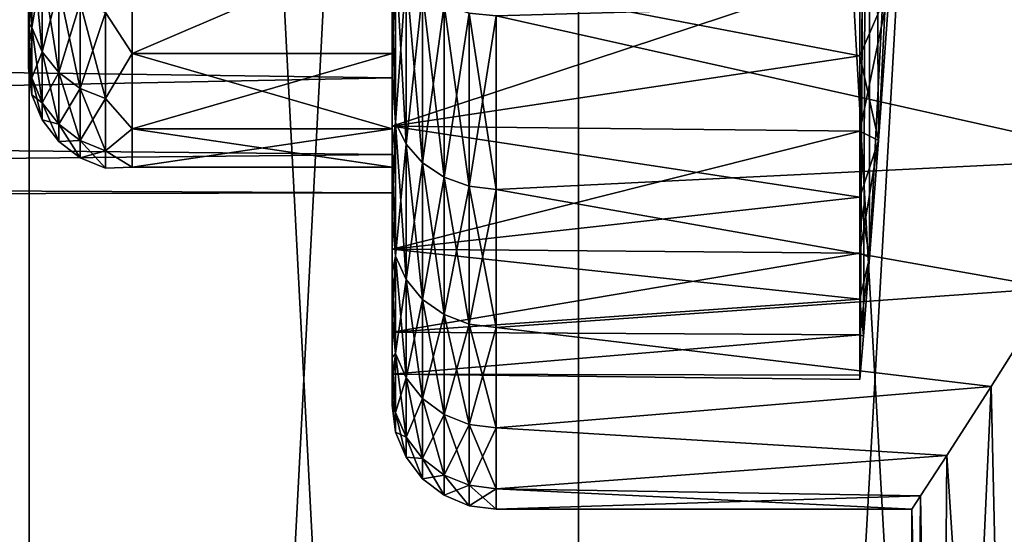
# Model space of a CAD drawing. Header units: metres. Extents: x -109 to 109, y -78 to 121.
# Tile 293 of 656: x -85.217 to -83.322, y 99.377 to 100.369. Entities that reach past the tile are written whole.
import ezdxf

# ---------------------------------------------------------------- set-up
doc = ezdxf.new("R2010")
doc.units = ezdxf.units.M
doc.layers.add('solid_508554_SW0001', color=7, linetype='CONTINUOUS')

msp = doc.modelspace()

# ---------------------------------------------------------------- linework, layer by layer
at = {"layer": 'solid_508554_SW0001'}
for points in [[(-86.160873, 109.825623, -23.301292), (-86.160873, 89.525627, -23.301289), (-85.198685, 89.525627, -22.339108)], [(-86.160873, 109.825623, -23.301292), (-85.198685, 89.525627, -22.339108), (-85.198708, 109.825623, -22.339127)], [(-85.198708, 109.825623, -41.660873), (-85.198685, 89.525627, -41.660892), (-86.160873, 89.525627, -40.698711)], [(-85.198708, 109.825623, -41.660873), (-86.160873, 89.525627, -40.698711), (-86.160873, 109.825623, -40.698708)], [(-85.198708, 109.825623, -22.339127), (-85.198685, 89.525627, -22.339108), (-84.141197, 89.525627, -21.482773)], [(-85.198708, 109.825623, -22.339127), (-84.141197, 89.525627, -21.482773), (-84.141228, 109.825623, -21.482794)], [(-84.141228, 109.825623, -42.517204), (-85.198685, 89.525627, -41.660892), (-85.198708, 109.825623, -41.660873)], [(-84.141228, 109.825623, -42.517204), (-84.141197, 89.525627, -42.517227), (-85.198685, 89.525627, -41.660892)], [(-84.141228, 109.825623, -21.482794), (-84.141197, 89.525627, -21.482773), (-82.999992, 89.525627, -20.741665)], [(-84.141228, 109.825623, -21.482794), (-82.999992, 89.525627, -20.741665), (-83.000015, 109.825623, -20.74168)], [(-83.000015, 109.825623, -43.25832), (-84.141197, 89.525627, -42.517227), (-84.141228, 109.825623, -42.517204)], [(-83.000015, 109.825623, -43.25832), (-82.999992, 89.525627, -43.258335), (-84.141197, 89.525627, -42.517227)], [(-83.581589, 102.775627, -30.643171), (-83.599365, 99.684067, -31.729191), (-83.599983, 99.675629, -32)], [(-83.581589, 102.775627, -30.643171), (-83.599983, 99.675629, -32), (-83.599365, 99.684067, -32.270809)], [(-83.581589, 102.775627, -30.643171), (-83.59314, 99.759285, -31.171534), (-83.599365, 99.684067, -31.729191)], [(-83.581589, 102.775627, -30.643171), (-83.599365, 99.684067, -32.270809), (-83.59314, 99.759285, -32.828468)], [(-83.581589, 102.775627, -33.356831), (-83.59314, 99.759285, -32.828468), (-83.58107, 99.910385, -33.375629)], [(-83.581589, 102.775627, -33.356831), (-83.581589, 102.775627, -30.643171), (-83.59314, 99.759285, -32.828468)], [(-83.581589, 102.775627, -30.643171), (-83.58107, 99.910385, -30.624371), (-83.59314, 99.759285, -31.171534)], [(-83.581589, 102.775627, -33.356831), (-83.58107, 99.910385, -33.375629), (-83.563889, 100.135696, -33.899998)], [(-83.581589, 102.775627, -33.356831), (-83.563889, 100.135696, -33.899998), (-83.54274, 100.432129, -34.392231)], [(-83.581589, 102.775627, -30.643171), (-83.434357, 102.775627, -27.933414), (-83.58107, 99.910385, -30.624371)], [(-83.434357, 102.775627, -27.933414), (-83.563889, 100.135696, -30.100002), (-83.58107, 99.910385, -30.624371)], [(-83.434357, 102.775627, -27.933414), (-83.54274, 100.432129, -29.607771), (-83.563889, 100.135696, -30.100002)], [(-89.347313, 100.553818, -33.986588), (-89.411507, 100.323318, -33.51424), (-84.5, 100.474091, -33.840271)], [(-89.411507, 100.323318, -30.485758), (-89.347313, 100.553818, -30.013409), (-84.5, 100.474091, -30.159729)], [(-85.193237, 100.513443, -30.545206), (-85.199997, 100.427612, -30.943213), (-85.193237, 100.3536, -31.016083)], [(-85.193237, 100.3536, -32.983917), (-85.199997, 100.512199, -33.310841), (-85.193237, 100.513443, -33.454796)], [(-85.193237, 100.3536, -32.983917), (-85.199997, 100.427612, -33.056789), (-85.199997, 100.512199, -33.310841)], [(-85.193237, 100.513443, -33.454796), (-85.173286, 100.468819, -33.473278), (-85.173286, 100.306946, -32.996418)], [(-85.193237, 100.3536, -32.983917), (-85.193237, 100.513443, -33.454796), (-85.173286, 100.306946, -32.996418)], [(-85.193237, 100.513443, -30.545206), (-85.193237, 100.3536, -31.016083), (-85.173286, 100.468819, -30.52672)], [(-85.051765, 100.382599, -33.508991), (-85, 100.518478, -33.817257), (-85, 100.303696, -33.322773)], [(-85.051765, 100.382599, -30.491009), (-85, 100.303696, -30.677227), (-85, 100.518478, -30.182745)], [(-85, 100.303696, -30.677227), (-84.5, 100.303696, -30.677229), (-84.5, 100.518478, -30.182747)], [(-85, 100.518478, -30.182745), (-85, 100.303696, -30.677227), (-84.5, 100.518478, -30.182747)], [(-85, 100.303696, -33.322773), (-84.5, 100.518478, -33.817253), (-84.5, 100.303696, -33.322769)], [(-85, 100.303696, -33.322773), (-85, 100.518478, -33.817257), (-84.5, 100.518478, -33.817253)], [(-84.5, 100.518478, -33.817253), (-84.5, 100.474091, -33.840271), (-84.5, 100.303696, -33.322769)], [(-84.5, 100.303696, -30.677229), (-84.5, 100.474091, -30.159729), (-84.5, 100.518478, -30.182747)], [(-84.49324, 100.493965, -34.709938), (-84.5, 100.432381, -34.539406), (-84.5, 100.267334, -34.288063)], [(-84.49324, 100.493965, -34.709938), (-84.5, 100.267334, -34.288063), (-84.49324, 100.170464, -34.22578)], [(-84.49324, 100.170464, -29.77422), (-84.5, 100.432381, -29.460596), (-84.49324, 100.493965, -29.290062)], [(-84.49324, 100.493965, -29.290062), (-84.473282, 100.455643, -29.260656), (-84.473282, 100.128632, -29.750069)], [(-84.49324, 100.170464, -29.77422), (-84.49324, 100.493965, -29.290062), (-84.473282, 100.128632, -29.750069)], [(-84.49324, 100.493965, -34.709938), (-84.49324, 100.170464, -34.22578), (-84.473282, 100.455643, -34.739342)], [(-89.411507, 100.323318, -33.51424), (-84.5, 100.256584, -33.339527), (-84.5, 100.474091, -33.840271)], [(-89.411507, 100.323318, -30.485758), (-84.5, 100.474091, -30.159729), (-84.5, 100.256584, -30.660473)], [(-85.193237, 100.3536, -31.016083), (-85.173286, 100.306946, -31.003582), (-85.173286, 100.468819, -30.52672)], [(-85.173286, 100.468819, -33.473278), (-85.141495, 100.430489, -33.489155), (-85.141495, 100.266876, -33.007156)], [(-85.173286, 100.306946, -32.996418), (-85.173286, 100.468819, -33.473278), (-85.141495, 100.266876, -33.007156)], [(-85.173286, 100.468819, -30.52672), (-85.173286, 100.306946, -31.003582), (-85.141495, 100.430489, -30.510845)], [(-84.5, 100.303696, -33.322769), (-84.5, 100.474091, -33.840271), (-84.5, 100.256584, -33.339527)], [(-84.5, 100.303696, -30.677229), (-84.5, 100.256584, -30.660473), (-84.5, 100.474091, -30.159729)], [(-84.5, 100.471802, -34.508549), (-84.5, 100.163315, -34.001266), (-84.5, 100.432381, -34.539406)], [(-84.5, 100.471802, -29.491449), (-84.5, 100.432381, -29.460596), (-84.5, 100.267334, -29.711941)], [(-84.5, 100.163315, -29.998734), (-84.5, 100.471802, -29.491449), (-84.5, 100.267334, -29.711941)], [(-83.599998, 100.461456, -29.50617), (-84.5, 100.471802, -29.491449), (-84.5, 100.163315, -29.998734)], [(-83.599998, 100.298912, -34.243683), (-84.5, 100.163315, -34.001266), (-84.5, 100.471802, -34.508549)], [(-83.599998, 100.461456, -34.493832), (-83.599998, 100.298912, -34.243683), (-84.5, 100.471802, -34.508549)], [(-83.599998, 100.298912, -29.756317), (-83.599998, 100.461456, -29.50617), (-84.5, 100.163315, -29.998734)], [(-84.49324, 100.170464, -34.22578), (-84.473282, 100.128632, -34.249931), (-84.473282, 100.455643, -34.739342)], [(-84.473282, 100.455643, -29.260656), (-84.441498, 100.422729, -29.235403), (-84.441498, 100.092705, -29.729326)], [(-84.473282, 100.128632, -29.750069), (-84.473282, 100.455643, -29.260656), (-84.441498, 100.092705, -29.729326)], [(-84.473282, 100.455643, -34.739342), (-84.473282, 100.128632, -34.249931), (-84.441498, 100.422729, -34.764599)], [(-83.54274, 100.432129, -29.607771), (-83.599998, 100.461456, -29.50617), (-83.599998, 100.298912, -29.756317)], [(-83.54274, 100.432129, -34.392231), (-83.599998, 100.298912, -34.243683), (-83.599998, 100.461456, -34.493832)], [(-85.199997, 100.361374, -32.797344), (-85.199997, 100.361374, -31.202658), (-85.199997, 100.427612, -30.943213)], [(-85.193237, 100.3536, -31.016083), (-85.199997, 100.427612, -30.943213), (-85.199997, 100.361374, -31.202658)], [(-85.199997, 100.427612, -33.056789), (-85.199997, 100.361374, -32.797344), (-85.199997, 100.427612, -30.943213)], [(-85.193237, 100.3536, -32.983917), (-85.199997, 100.361374, -32.797344), (-85.199997, 100.427612, -33.056789)], [(-85.173286, 100.306946, -31.003582), (-85.141495, 100.266876, -30.992846), (-85.141495, 100.430489, -30.510845)], [(-85.141495, 100.430489, -33.489155), (-85.100044, 100.401085, -33.501335), (-85.100044, 100.23613, -33.015392)], [(-85.141495, 100.266876, -33.007156), (-85.141495, 100.430489, -33.489155), (-85.100044, 100.23613, -33.015392)], [(-85.141495, 100.430489, -30.510845), (-85.141495, 100.266876, -30.992846), (-85.100044, 100.401085, -30.498665)], [(-84.5, 100.163315, -34.001266), (-84.5, 100.267334, -34.288063), (-84.5, 100.432381, -34.539406)], [(-84.49324, 100.170464, -29.77422), (-84.5, 100.267334, -29.711941), (-84.5, 100.432381, -29.460596)], [(-83.54274, 100.432129, -29.607771), (-83.599998, 100.298912, -29.756317), (-83.599998, 100.1539, -30.017014)], [(-83.54274, 100.432129, -29.607771), (-83.599998, 100.1539, -30.017014), (-83.563889, 100.135696, -30.100002)], [(-83.54274, 100.432129, -34.392231), (-83.563889, 100.135696, -33.899998), (-83.599998, 100.298912, -34.243683)], [(-84.473282, 100.128632, -34.249931), (-84.441498, 100.092705, -34.270672), (-84.441498, 100.422729, -34.764599)], [(-84.441498, 100.422729, -29.235403), (-84.400047, 100.397476, -29.216024), (-84.400047, 100.06514, -29.713411)], [(-84.441498, 100.092705, -29.729326), (-84.441498, 100.422729, -29.235403), (-84.400047, 100.06514, -29.713411)], [(-84.441498, 100.422729, -34.764599), (-84.441498, 100.092705, -34.270672), (-84.400047, 100.397476, -34.783974)], [(-84.300003, 100.376198, -29.199697), (-82.892715, 100.416351, -29.148129), (-83.075203, 100.102188, -29.598604)], [(-84.300003, 100.376198, -34.800301), (-83.075211, 100.102173, -34.401375), (-82.892723, 100.416336, -34.851849)], [(-85.141495, 100.266876, -30.992846), (-85.100044, 100.23613, -30.984606), (-85.100044, 100.401085, -30.498665)], [(-85.100044, 100.401085, -33.501335), (-85.051765, 100.382599, -33.508991), (-85.051765, 100.216805, -33.020573)], [(-85.100044, 100.23613, -33.015392), (-85.100044, 100.401085, -33.501335), (-85.051765, 100.216805, -33.020573)], [(-85.100044, 100.401085, -30.498665), (-85.100044, 100.23613, -30.984606), (-85.051765, 100.382599, -30.491009)], [(-84.441498, 100.092705, -34.270672), (-84.400047, 100.06514, -34.286591), (-84.400047, 100.397476, -34.783974)], [(-84.400047, 100.397476, -29.216024), (-84.351761, 100.381607, -29.203846), (-84.351761, 100.047813, -29.703407)], [(-84.400047, 100.06514, -29.713411), (-84.400047, 100.397476, -29.216024), (-84.351761, 100.047813, -29.703407)], [(-84.400047, 100.397476, -34.783974), (-84.400047, 100.06514, -34.286591), (-84.351761, 100.381607, -34.796154)], [(-85.100044, 100.23613, -30.984606), (-85.051765, 100.216805, -30.979429), (-85.051765, 100.382599, -30.491009)], [(-85.051765, 100.216805, -33.020573), (-85.051765, 100.382599, -33.508991), (-85, 100.303696, -33.322773)], [(-85.051765, 100.382599, -30.491009), (-85.051765, 100.216805, -30.979429), (-85, 100.303696, -30.677227)], [(-84.400047, 100.06514, -34.286591), (-84.351761, 100.047813, -34.296593), (-84.351761, 100.381607, -34.796154)], [(-84.351761, 100.381607, -29.203846), (-84.300003, 100.376198, -29.199697), (-84.300003, 100.041908, -29.700001)], [(-84.351761, 100.047813, -29.703407), (-84.351761, 100.381607, -29.203846), (-84.300003, 100.041908, -29.700001)], [(-84.351761, 100.381607, -34.796154), (-84.351761, 100.047813, -34.296593), (-84.300003, 100.376198, -34.800301)], [(-84.351761, 100.047813, -34.296593), (-84.300003, 100.041908, -34.299999), (-84.300003, 100.376198, -34.800301)], [(-84.300003, 100.376198, -34.800301), (-84.300003, 100.041908, -34.299999), (-83.075211, 100.102173, -34.401375)], [(-84.300003, 100.041908, -29.700001), (-84.300003, 100.376198, -29.199697), (-83.075203, 100.102188, -29.598604)], [(-85.199997, 100.31382, -32.533833), (-85.199997, 100.31382, -31.466167), (-85.199997, 100.361374, -31.202658)], [(-85.193237, 100.3536, -31.016083), (-85.199997, 100.361374, -31.202658), (-85.199997, 100.31382, -31.466167)], [(-85.199997, 100.361374, -32.797344), (-85.199997, 100.31382, -32.533833), (-85.199997, 100.361374, -31.202658)], [(-85.193237, 100.256584, -32.496204), (-85.199997, 100.31382, -32.533833), (-85.199997, 100.361374, -32.797344)], [(-85.193237, 100.256584, -32.496204), (-85.199997, 100.361374, -32.797344), (-85.193237, 100.3536, -32.983917)], [(-85.193237, 100.3536, -31.016083), (-85.199997, 100.31382, -31.466167), (-85.193237, 100.256584, -31.503798)], [(-85.193237, 100.3536, -32.983917), (-85.173286, 100.306946, -32.996418), (-85.173286, 100.208694, -32.502506)], [(-85.193237, 100.256584, -32.496204), (-85.193237, 100.3536, -32.983917), (-85.173286, 100.208694, -32.502506)], [(-85.193237, 100.3536, -31.016083), (-85.193237, 100.256584, -31.503798), (-85.173286, 100.306946, -31.003582)], [(-89.411507, 100.323318, -33.51424), (-89.459892, 100.157967, -33.020386), (-84.5, 100.256584, -33.339527)], [(-89.459892, 100.157967, -30.979614), (-89.411507, 100.323318, -30.485758), (-84.5, 100.256584, -30.660473)], [(-85.199997, 100.285187, -32.267601), (-85.199997, 100.285187, -31.732403), (-85.199997, 100.31382, -31.466167)], [(-85.193237, 100.256584, -31.503798), (-85.199997, 100.31382, -31.466167), (-85.199997, 100.285187, -31.732403)], [(-85.199997, 100.31382, -32.533833), (-85.199997, 100.285187, -32.267601), (-85.199997, 100.31382, -31.466167)], [(-85.193237, 100.256584, -32.496204), (-85.199997, 100.285187, -32.267601), (-85.199997, 100.31382, -32.533833)], [(-85.193237, 100.256584, -31.503798), (-85.173286, 100.208694, -31.497492), (-85.173286, 100.306946, -31.003582)], [(-85.173286, 100.306946, -32.996418), (-85.141495, 100.266876, -33.007156), (-85.141495, 100.167572, -32.507923)], [(-85.173286, 100.208694, -32.502506), (-85.173286, 100.306946, -32.996418), (-85.141495, 100.167572, -32.507923)], [(-85.173286, 100.306946, -31.003582), (-85.173286, 100.208694, -31.497492), (-85.141495, 100.266876, -30.992846)], [(-85.051765, 100.216805, -33.020573), (-85, 100.303696, -33.322773), (-85, 100.158241, -32.80365)], [(-85.051765, 100.216805, -30.979429), (-85, 100.158241, -31.19635), (-85, 100.303696, -30.677227)], [(-85, 100.158241, -31.19635), (-84.5, 100.158241, -31.196352), (-84.5, 100.303696, -30.677229)], [(-85, 100.303696, -30.677227), (-85, 100.158241, -31.19635), (-84.5, 100.303696, -30.677229)], [(-85, 100.303696, -33.322773), (-84.5, 100.303696, -33.322769), (-84.5, 100.158241, -32.80365)], [(-85, 100.158241, -32.80365), (-85, 100.303696, -33.322773), (-84.5, 100.158241, -32.80365)], [(-84.5, 100.303696, -33.322769), (-84.5, 100.256584, -33.339527), (-84.5, 100.158241, -32.80365)], [(-84.5, 100.158241, -31.196352), (-84.5, 100.256584, -30.660473), (-84.5, 100.303696, -30.677229)], [(-83.599998, 100.1539, -30.017014), (-83.599998, 100.298912, -29.756317), (-84.5, 100.163315, -29.998734)], [(-83.599998, 100.298912, -34.243683), (-83.599998, 100.1539, -33.982986), (-84.5, 100.163315, -34.001266)], [(-83.563889, 100.135696, -33.899998), (-83.599998, 100.1539, -33.982986), (-83.599998, 100.298912, -34.243683)], [(-85.199997, 100.285187, -32.267601), (-85.199997, 100.275627, -32), (-85.199997, 100.285187, -31.732403)], [(-85.193237, 100.256584, -31.503798), (-85.199997, 100.285187, -31.732403), (-85.199997, 100.275627, -32)], [(-85.193237, 100.224068, -32), (-85.199997, 100.275627, -32), (-85.199997, 100.285187, -32.267601)], [(-85.193237, 100.224068, -32), (-85.199997, 100.285187, -32.267601), (-85.193237, 100.256584, -32.496204)], [(-85.193237, 100.256584, -31.503798), (-85.199997, 100.275627, -32), (-85.193237, 100.224068, -32)], [(-85.173286, 100.208694, -31.497492), (-85.141495, 100.167572, -31.492077), (-85.141495, 100.266876, -30.992846)], [(-85.141495, 100.266876, -33.007156), (-85.100044, 100.23613, -33.015392), (-85.100044, 100.136009, -32.512077)], [(-85.141495, 100.167572, -32.507923), (-85.141495, 100.266876, -33.007156), (-85.100044, 100.136009, -32.512077)], [(-85.141495, 100.266876, -30.992846), (-85.141495, 100.167572, -31.492077), (-85.100044, 100.23613, -30.984606)], [(-84.5, 100.163315, -34.001266), (-84.5, 100.119827, -34.026016), (-84.5, 100.267334, -34.288063)], [(-84.49324, 100.170464, -34.22578), (-84.5, 100.267334, -34.288063), (-84.5, 100.119827, -34.026016)], [(-84.5, 100.163315, -29.998734), (-84.5, 100.267334, -29.711941), (-84.5, 100.119827, -29.973986)], [(-84.49324, 100.170464, -29.77422), (-84.5, 100.119827, -29.973986), (-84.5, 100.267334, -29.711941)], [(-89.459892, 100.157967, -33.020386), (-84.5, 100.109291, -32.813831), (-84.5, 100.256584, -33.339527)], [(-89.459892, 100.157967, -30.979614), (-84.5, 100.256584, -30.660473), (-84.5, 100.109291, -31.186171)], [(-85.193237, 100.256584, -32.496204), (-85.173286, 100.208694, -32.502506), (-85.173286, 100.175758, -32)], [(-85.193237, 100.224068, -32), (-85.193237, 100.256584, -32.496204), (-85.173286, 100.175758, -32)], [(-85.193237, 100.256584, -31.503798), (-85.193237, 100.224068, -32), (-85.173286, 100.208694, -31.497492)], [(-84.5, 100.158241, -32.80365), (-84.5, 100.256584, -33.339527), (-84.5, 100.109291, -32.813831)], [(-84.5, 100.158241, -31.196352), (-84.5, 100.109291, -31.186171), (-84.5, 100.256584, -30.660473)], [(-85.193237, 100.224068, -32), (-85.173286, 100.175758, -32), (-85.173286, 100.208694, -31.497492)], [(-85.141495, 100.167572, -31.492077), (-85.100044, 100.136009, -31.487923), (-85.100044, 100.23613, -30.984606)], [(-85.100044, 100.23613, -33.015392), (-85.051765, 100.216805, -33.020573), (-85.051765, 100.116173, -32.51469)], [(-85.100044, 100.136009, -32.512077), (-85.100044, 100.23613, -33.015392), (-85.051765, 100.116173, -32.51469)], [(-85.100044, 100.23613, -30.984606), (-85.100044, 100.136009, -31.487923), (-85.051765, 100.216805, -30.979429)], [(-85.173286, 100.208694, -32.502506), (-85.141495, 100.167572, -32.507923), (-85.141495, 100.134277, -32)], [(-85.173286, 100.175758, -32), (-85.173286, 100.208694, -32.502506), (-85.141495, 100.134277, -32)], [(-85.173286, 100.208694, -31.497492), (-85.173286, 100.175758, -32), (-85.141495, 100.167572, -31.492077)], [(-85.100044, 100.136009, -31.487923), (-85.051765, 100.116173, -31.485312), (-85.051765, 100.216805, -30.979429)], [(-85.051765, 100.116173, -32.51469), (-85.051765, 100.216805, -33.020573), (-85, 100.158241, -32.80365)], [(-85.051765, 100.216805, -30.979429), (-85.051765, 100.116173, -31.485312), (-85, 100.158241, -31.19635)], [(-85.173286, 100.175758, -32), (-85.141495, 100.134277, -32), (-85.141495, 100.167572, -31.492077)], [(-85.141495, 100.167572, -32.507923), (-85.100044, 100.136009, -32.512077), (-85.100044, 100.102448, -32)], [(-85.141495, 100.134277, -32), (-85.141495, 100.167572, -32.507923), (-85.100044, 100.102448, -32)], [(-85.141495, 100.167572, -31.492077), (-85.141495, 100.134277, -32), (-85.100044, 100.136009, -31.487923)], [(-84.49324, 100.170464, -34.22578), (-84.5, 100.119827, -34.026016), (-84.5, 99.990562, -33.754498)], [(-84.49324, 100.170464, -34.22578), (-84.5, 99.990562, -33.754498), (-84.49324, 99.912918, -33.703537)], [(-84.49324, 99.912918, -30.296461), (-84.5, 100.119827, -29.973986), (-84.49324, 100.170464, -29.77422)], [(-84.5, 100.163315, -34.001266), (-84.5, 99.926788, -33.456707), (-84.5, 100.119827, -34.026016)], [(-84.5, 100.163315, -29.998734), (-84.5, 100.119827, -29.973986), (-84.5, 99.990562, -30.245504)], [(-84.5, 99.926788, -30.543293), (-84.5, 100.163315, -29.998734), (-84.5, 99.990562, -30.245504)], [(-83.599998, 100.1539, -30.017014), (-84.5, 100.163315, -29.998734), (-84.5, 99.926788, -30.543293)], [(-83.599998, 100.027107, -33.712986), (-84.5, 99.926788, -33.456707), (-84.5, 100.163315, -34.001266)], [(-83.599998, 100.1539, -33.982986), (-83.599998, 100.027107, -33.712986), (-84.5, 100.163315, -34.001266)], [(-84.49324, 100.170464, -29.77422), (-84.473282, 100.128632, -29.750069), (-84.473282, 99.868294, -30.277977)], [(-84.49324, 99.912918, -30.296461), (-84.49324, 100.170464, -29.77422), (-84.473282, 99.868294, -30.277977)], [(-84.49324, 100.170464, -34.22578), (-84.49324, 99.912918, -33.703537), (-84.473282, 100.128632, -34.249931)], [(-89.459892, 100.157967, -33.020386), (-89.489861, 100.058708, -32.513367), (-84.5, 100.109291, -32.813831)], [(-89.489861, 100.058708, -31.486633), (-89.459892, 100.157967, -30.979614), (-84.5, 100.109291, -31.186171)], [(-85.051765, 100.116173, -32.51469), (-85, 100.158241, -32.80365), (-85, 100.084831, -32.269558)], [(-85.051765, 100.116173, -31.485312), (-85, 100.084831, -31.730442), (-85, 100.158241, -31.19635)], [(-85, 100.084831, -31.730442), (-84.5, 100.084831, -31.730444), (-84.5, 100.158241, -31.196352)], [(-85, 100.158241, -31.19635), (-85, 100.084831, -31.730442), (-84.5, 100.158241, -31.196352)], [(-85, 100.158241, -32.80365), (-84.5, 100.158241, -32.80365), (-84.5, 100.084831, -32.269558)], [(-85, 100.084831, -32.269558), (-85, 100.158241, -32.80365), (-84.5, 100.084831, -32.269558)], [(-84.5, 100.158241, -32.80365), (-84.5, 100.109291, -32.813831), (-84.5, 100.084831, -32.269558)], [(-84.5, 100.084831, -31.730444), (-84.5, 100.109291, -31.186171), (-84.5, 100.158241, -31.196352)], [(-83.599998, 100.027107, -30.287014), (-83.599998, 100.1539, -30.017014), (-84.5, 99.926788, -30.543293)], [(-83.563889, 100.135696, -30.100002), (-83.599998, 100.1539, -30.017014), (-83.599998, 100.027107, -30.287014)], [(-83.563889, 100.135696, -33.899998), (-83.599998, 100.027107, -33.712986), (-83.599998, 100.1539, -33.982986)], [(-85.141495, 100.134277, -32), (-85.100044, 100.102448, -32), (-85.100044, 100.136009, -31.487923)], [(-85.100044, 100.136009, -32.512077), (-85.051765, 100.116173, -32.51469), (-85.051765, 100.082443, -32)], [(-85.100044, 100.102448, -32), (-85.100044, 100.136009, -32.512077), (-85.051765, 100.082443, -32)], [(-85.100044, 100.136009, -31.487923), (-85.100044, 100.102448, -32), (-85.051765, 100.116173, -31.485312)], [(-84.49324, 99.912918, -33.703537), (-84.473282, 99.868294, -33.722023), (-84.473282, 100.128632, -34.249931)], [(-84.473282, 100.128632, -29.750069), (-84.441498, 100.092705, -29.729326), (-84.441498, 99.829971, -30.262102)], [(-84.473282, 99.868294, -30.277977), (-84.473282, 100.128632, -29.750069), (-84.441498, 99.829971, -30.262102)], [(-84.473282, 100.128632, -34.249931), (-84.473282, 99.868294, -33.722023), (-84.441498, 100.092705, -34.270672)], [(-83.563889, 100.135696, -30.100002), (-83.599998, 100.027107, -30.287014), (-83.599998, 99.919106, -30.56509)], [(-83.563889, 100.135696, -30.100002), (-83.599998, 99.919106, -30.56509), (-83.58107, 99.910385, -30.624371)], [(-83.563889, 100.135696, -33.899998), (-83.58107, 99.910385, -33.375629), (-83.599998, 100.027107, -33.712986)], [(-89.489861, 100.058708, -32.513367), (-84.5, 100.03495, -32.272972), (-84.5, 100.109291, -32.813831)], [(-89.489861, 100.058708, -31.486633), (-84.5, 100.109291, -31.186171), (-84.5, 100.03495, -31.727028)], [(-85.100044, 100.102448, -32), (-85.051765, 100.082443, -32), (-85.051765, 100.116173, -31.485312)], [(-85.051765, 100.082443, -32), (-85.051765, 100.116173, -32.51469), (-85, 100.084831, -32.269558)], [(-85.051765, 100.116173, -31.485312), (-85.051765, 100.082443, -32), (-85, 100.084831, -31.730442)], [(-84.5, 99.926788, -33.456707), (-84.5, 99.990562, -33.754498), (-84.5, 100.119827, -34.026016)], [(-84.49324, 99.912918, -30.296461), (-84.5, 99.990562, -30.245504), (-84.5, 100.119827, -29.973986)], [(-84.5, 100.084831, -32.269558), (-84.5, 100.109291, -32.813831), (-84.5, 100.03495, -32.272972)], [(-84.5, 100.109291, -31.186171), (-84.5, 100.03495, -32.272972), (-84.5, 100.03495, -31.727028)], [(-84.5, 100.084831, -31.730444), (-84.5, 100.03495, -32.272972), (-84.5, 100.109291, -31.186171)], [(-84.473282, 99.868294, -33.722023), (-84.441498, 99.829971, -33.7379), (-84.441498, 100.092705, -34.270672)], [(-84.441498, 100.092705, -29.729326), (-84.400047, 100.06514, -29.713411), (-84.400047, 99.80056, -30.24992)], [(-84.441498, 99.829971, -30.262102), (-84.441498, 100.092705, -29.729326), (-84.400047, 99.80056, -30.24992)], [(-84.441498, 100.092705, -34.270672), (-84.441498, 99.829971, -33.7379), (-84.400047, 100.06514, -34.286591)], [(-84.300003, 100.041908, -29.700001), (-83.075203, 100.102188, -29.598604), (-83.227783, 99.851517, -30.066883)], [(-84.300003, 100.041908, -34.299999), (-83.227791, 99.851509, -33.933094), (-83.075211, 100.102173, -34.401375)], [(-85.051765, 100.082443, -32), (-85, 100.084831, -32.269558), (-85, 100.084831, -31.730442)], [(-85, 100.084831, -32.269558), (-84.5, 100.084831, -32.269558), (-84.5, 100.084831, -31.730444)], [(-85, 100.084831, -31.730442), (-85, 100.084831, -32.269558), (-84.5, 100.084831, -31.730444)], [(-84.5, 100.084831, -32.269558), (-84.5, 100.03495, -32.272972), (-84.5, 100.084831, -31.730444)], [(-89.489861, 100.058708, -32.513367), (-89.5, 100.025627, -32), (-84.5, 100.03495, -32.272972)], [(-89.5, 100.025627, -32), (-89.489861, 100.058708, -31.486633), (-84.5, 100.03495, -31.727028)], [(-84.441498, 99.829971, -33.7379), (-84.400047, 99.80056, -33.75008), (-84.400047, 100.06514, -34.286591)], [(-84.400047, 100.06514, -29.713411), (-84.351761, 100.047813, -29.703407), (-84.351761, 99.782074, -30.242264)], [(-84.400047, 99.80056, -30.24992), (-84.400047, 100.06514, -29.713411), (-84.351761, 99.782074, -30.242264)], [(-84.400047, 100.06514, -34.286591), (-84.400047, 99.80056, -33.75008), (-84.351761, 100.047813, -34.296593)], [(-89.5, 100.025627, -32), (-84.5, 100.03495, -31.727028), (-84.5, 100.03495, -32.272972)], [(-84.400047, 99.80056, -33.75008), (-84.351761, 99.782074, -33.757736), (-84.351761, 100.047813, -34.296593)], [(-84.351761, 100.047813, -29.703407), (-84.300003, 100.041908, -29.700001), (-84.300003, 99.77578, -30.239656)], [(-84.351761, 99.782074, -30.242264), (-84.351761, 100.047813, -29.703407), (-84.300003, 99.77578, -30.239656)], [(-84.351761, 100.047813, -34.296593), (-84.351761, 99.782074, -33.757736), (-84.300003, 100.041908, -34.299999)], [(-84.351761, 99.782074, -33.757736), (-84.300003, 99.77578, -33.760345), (-84.300003, 100.041908, -34.299999)], [(-84.300003, 100.041908, -34.299999), (-84.300003, 99.77578, -33.760345), (-83.227791, 99.851509, -33.933094)], [(-84.300003, 99.77578, -30.239656), (-84.300003, 100.041908, -29.700001), (-83.227783, 99.851517, -30.066883)], [(-83.599998, 99.919106, -30.56509), (-83.599998, 100.027107, -30.287014), (-84.5, 99.926788, -30.543293)], [(-83.599998, 100.027107, -33.712986), (-83.599998, 99.919106, -33.43491), (-84.5, 99.926788, -33.456707)], [(-83.58107, 99.910385, -33.375629), (-83.599998, 99.919106, -33.43491), (-83.599998, 100.027107, -33.712986)], [(-84.5, 99.926788, -33.456707), (-84.5, 99.88015, -33.474785), (-84.5, 99.990562, -33.754498)], [(-84.49324, 99.912918, -33.703537), (-84.5, 99.990562, -33.754498), (-84.5, 99.88015, -33.474785)], [(-84.5, 99.926788, -30.543293), (-84.5, 99.990562, -30.245504), (-84.5, 99.880142, -30.525217)], [(-84.49324, 99.912918, -30.296461), (-84.5, 99.880142, -30.525217), (-84.5, 99.990562, -30.245504)], [(-84.5, 99.926788, -33.456707), (-84.5, 99.766609, -32.885017), (-84.5, 99.88015, -33.474785)], [(-84.5, 99.926788, -30.543293), (-84.5, 99.880142, -30.525217), (-84.5, 99.789093, -30.811819)], [(-84.5, 99.766609, -31.114983), (-84.5, 99.926788, -30.543293), (-84.5, 99.789093, -30.811819)], [(-83.599998, 99.919106, -30.56509), (-84.5, 99.926788, -30.543293), (-84.5, 99.766609, -31.114983)], [(-83.599998, 99.830383, -33.149986), (-84.5, 99.766609, -32.885017), (-84.5, 99.926788, -33.456707)], [(-83.599998, 99.919106, -33.43491), (-83.599998, 99.830383, -33.149986), (-84.5, 99.926788, -33.456707)], [(-83.599998, 99.830383, -30.850014), (-83.599998, 99.919106, -30.56509), (-84.5, 99.766609, -31.114983)], [(-83.58107, 99.910385, -30.624371), (-83.599998, 99.919106, -30.56509), (-83.599998, 99.830383, -30.850014)], [(-83.58107, 99.910385, -33.375629), (-83.599998, 99.830383, -33.149986), (-83.599998, 99.919106, -33.43491)], [(-84.49324, 99.912918, -33.703537), (-84.5, 99.88015, -33.474785), (-84.5, 99.789093, -33.188183)], [(-84.49324, 99.912918, -33.703537), (-84.5, 99.789093, -33.188183), (-84.49324, 99.725746, -33.152149)], [(-84.49324, 99.725746, -30.847851), (-84.5, 99.880142, -30.525217), (-84.49324, 99.912918, -30.296461)], [(-84.49324, 99.912918, -30.296461), (-84.473282, 99.868294, -30.277977), (-84.473282, 99.679092, -30.83535)], [(-84.49324, 99.725746, -30.847851), (-84.49324, 99.912918, -30.296461), (-84.473282, 99.679092, -30.83535)], [(-84.49324, 99.912918, -33.703537), (-84.49324, 99.725746, -33.152149), (-84.473282, 99.868294, -33.722023)], [(-83.58107, 99.910385, -30.624371), (-83.599998, 99.830383, -30.850014), (-83.599998, 99.761444, -31.140217)], [(-83.58107, 99.910385, -30.624371), (-83.599998, 99.761444, -31.140217), (-83.59314, 99.759285, -31.171534)], [(-83.58107, 99.910385, -33.375629), (-83.59314, 99.759285, -32.828468), (-83.599998, 99.830383, -33.149986)], [(-84.5, 99.766609, -32.885017), (-84.5, 99.789093, -33.188183), (-84.5, 99.88015, -33.474785)], [(-84.49324, 99.725746, -30.847851), (-84.5, 99.789093, -30.811819), (-84.5, 99.880142, -30.525217)], [(-84.49324, 99.725746, -33.152149), (-84.473282, 99.679092, -33.16465), (-84.473282, 99.868294, -33.722023)], [(-84.473282, 99.868294, -30.277977), (-84.441498, 99.829971, -30.262102), (-84.441498, 99.639023, -30.824614)], [(-84.473282, 99.679092, -30.83535), (-84.473282, 99.868294, -30.277977), (-84.441498, 99.639023, -30.824614)], [(-84.473282, 99.868294, -33.722023), (-84.473282, 99.679092, -33.16465), (-84.441498, 99.829971, -33.7379)], [(-84.300003, 99.77578, -30.239656), (-83.227783, 99.851517, -30.066883), (-83.347115, 99.661797, -30.544987)], [(-84.300003, 99.77578, -33.760345), (-83.347115, 99.661789, -33.455002), (-83.227791, 99.851509, -33.933094)], [(-83.347115, 99.661797, -30.544987), (-83.227783, 99.851517, -30.066883), (-83.296646, 97.425629, -30.325018)], [(-83.227791, 99.851509, -33.933094), (-83.347115, 99.661789, -33.455002), (-83.296646, 97.425629, -33.674984)], [(-83.599998, 99.761444, -31.140217), (-83.599998, 99.830383, -30.850014), (-84.5, 99.766609, -31.114983)], [(-83.599998, 99.830383, -33.149986), (-83.599998, 99.761444, -32.859783), (-84.5, 99.766609, -32.885017)], [(-84.473282, 99.679092, -33.16465), (-84.441498, 99.639023, -33.175388), (-84.441498, 99.829971, -33.7379)], [(-84.441498, 99.829971, -30.262102), (-84.400047, 99.80056, -30.24992), (-84.400047, 99.608276, -30.816374)], [(-84.441498, 99.639023, -30.824614), (-84.441498, 99.829971, -30.262102), (-84.400047, 99.608276, -30.816374)], [(-84.441498, 99.829971, -33.7379), (-84.441498, 99.639023, -33.175388), (-84.400047, 99.80056, -33.75008)], [(-83.59314, 99.759285, -32.828468), (-83.599998, 99.761444, -32.859783), (-83.599998, 99.830383, -33.149986)], [(-84.5, 99.766609, -32.885017), (-84.5, 99.717827, -32.896034), (-84.5, 99.789093, -33.188183)], [(-84.49324, 99.725746, -33.152149), (-84.5, 99.789093, -33.188183), (-84.5, 99.717827, -32.896034)], [(-84.5, 99.766609, -31.114983), (-84.5, 99.789093, -30.811819), (-84.5, 99.717827, -31.10397)], [(-84.49324, 99.725746, -30.847851), (-84.5, 99.717827, -31.10397), (-84.5, 99.789093, -30.811819)], [(-84.441498, 99.639023, -33.175388), (-84.400047, 99.608276, -33.183624), (-84.400047, 99.80056, -33.75008)], [(-84.400047, 99.80056, -30.24992), (-84.351761, 99.782074, -30.242264), (-84.351761, 99.588951, -30.811195)], [(-84.400047, 99.608276, -30.816374), (-84.400047, 99.80056, -30.24992), (-84.351761, 99.588951, -30.811195)], [(-84.400047, 99.80056, -33.75008), (-84.400047, 99.608276, -33.183624), (-84.351761, 99.782074, -33.757736)], [(-84.5, 99.766609, -32.885017), (-84.5, 99.685768, -32.296848), (-84.5, 99.717827, -32.896034)], [(-84.5, 99.685768, -31.703154), (-84.5, 99.766609, -31.114983), (-84.5, 99.717827, -31.10397)], [(-83.599998, 99.761444, -31.140217), (-84.5, 99.766609, -31.114983), (-84.5, 99.685768, -31.703154)], [(-83.599998, 99.761444, -32.859783), (-84.5, 99.685768, -32.296848), (-84.5, 99.766609, -32.885017)], [(-84.400047, 99.608276, -33.183624), (-84.351761, 99.588951, -33.188805), (-84.351761, 99.782074, -33.757736)], [(-84.351761, 99.782074, -30.242264), (-84.300003, 99.77578, -30.239656), (-84.300003, 99.582367, -30.809433)], [(-84.351761, 99.588951, -30.811195), (-84.351761, 99.782074, -30.242264), (-84.300003, 99.582367, -30.809433)], [(-84.351761, 99.782074, -33.757736), (-84.351761, 99.588951, -33.188805), (-84.300003, 99.77578, -33.760345)], [(-84.351761, 99.588951, -33.188805), (-84.300003, 99.582367, -33.190567), (-84.300003, 99.77578, -33.760345)], [(-84.300003, 99.77578, -33.760345), (-84.300003, 99.582367, -33.190567), (-83.347115, 99.661789, -33.455002)], [(-84.300003, 99.582367, -30.809433), (-84.300003, 99.77578, -30.239656), (-83.347115, 99.661797, -30.544987)], [(-83.599365, 99.684067, -31.729191), (-83.599998, 99.761444, -31.140217), (-84.5, 99.685768, -31.703154)], [(-83.599998, 99.761444, -32.859783), (-83.599365, 99.684067, -32.270809), (-84.5, 99.685768, -32.296848)], [(-83.59314, 99.759285, -31.171534), (-83.599998, 99.761444, -31.140217), (-83.599365, 99.684067, -31.729191)], [(-83.59314, 99.759285, -32.828468), (-83.599365, 99.684067, -32.270809), (-83.599998, 99.761444, -32.859783)], [(-84.49324, 99.725746, -33.152149), (-84.5, 99.717827, -32.896034), (-84.5, 99.666687, -32.599693)], [(-84.49324, 99.725746, -33.152149), (-84.5, 99.666687, -32.599693), (-84.49324, 99.612144, -32.581047)], [(-84.49324, 99.612144, -31.418955), (-84.5, 99.717827, -31.10397), (-84.49324, 99.725746, -30.847851)], [(-84.5, 99.685768, -32.296848), (-84.5, 99.666687, -32.599693), (-84.5, 99.717827, -32.896034)], [(-84.5, 99.685768, -31.703154), (-84.5, 99.717827, -31.10397), (-84.5, 99.666687, -31.400309)], [(-84.49324, 99.612144, -31.418955), (-84.5, 99.666687, -31.400309), (-84.5, 99.717827, -31.10397)], [(-84.49324, 99.725746, -30.847851), (-84.473282, 99.679092, -30.83535), (-84.473282, 99.564262, -31.412649)], [(-84.49324, 99.612144, -31.418955), (-84.49324, 99.725746, -30.847851), (-84.473282, 99.564262, -31.412649)], [(-84.49324, 99.725746, -33.152149), (-84.49324, 99.612144, -32.581047), (-84.473282, 99.679092, -33.16465)], [(-84.5, 99.685768, -32.296848), (-84.5, 99.666687, -31.400309), (-84.5, 99.666687, -32.599693)], [(-84.5, 99.685768, -32.296848), (-84.5, 99.685768, -31.703154), (-84.5, 99.666687, -31.400309)], [(-83.599365, 99.684067, -31.729191), (-84.5, 99.685768, -31.703154), (-84.5, 99.685768, -32.296848)], [(-83.599983, 99.675629, -32), (-83.599365, 99.684067, -31.729191), (-84.5, 99.685768, -32.296848)], [(-83.599365, 99.684067, -32.270809), (-83.599983, 99.675629, -32), (-84.5, 99.685768, -32.296848)], [(-84.49324, 99.612144, -32.581047), (-84.473282, 99.564262, -32.587349), (-84.473282, 99.679092, -33.16465)], [(-84.473282, 99.679092, -30.83535), (-84.441498, 99.639023, -30.824614), (-84.441498, 99.523132, -31.407236)], [(-84.473282, 99.564262, -31.412649), (-84.473282, 99.679092, -30.83535), (-84.441498, 99.523132, -31.407236)], [(-84.473282, 99.679092, -33.16465), (-84.473282, 99.564262, -32.587349), (-84.441498, 99.639023, -33.175388)], [(-84.5, 99.635902, -31.699453), (-84.5, 99.635902, -32.300549), (-84.5, 99.666687, -32.599693)], [(-84.49324, 99.612144, -32.581047), (-84.5, 99.666687, -32.599693), (-84.5, 99.635902, -32.300549)], [(-84.5, 99.666687, -31.400309), (-84.5, 99.635902, -31.699453), (-84.5, 99.666687, -32.599693)], [(-84.49324, 99.612144, -31.418955), (-84.5, 99.635902, -31.699453), (-84.5, 99.666687, -31.400309)], [(-84.300003, 99.582367, -30.809433), (-83.347115, 99.661797, -30.544987), (-83.432205, 99.529465, -31.028114)], [(-84.300003, 99.582367, -33.190567), (-83.432205, 99.529465, -32.971886), (-83.347115, 99.661789, -33.455002)], [(-83.347115, 99.661797, -30.544987), (-83.296646, 97.425629, -30.325018), (-83.448952, 97.425629, -31.156145)], [(-83.432205, 99.529465, -31.028114), (-83.347115, 99.661797, -30.544987), (-83.448952, 97.425629, -31.156145)], [(-83.347115, 99.661789, -33.455002), (-83.432205, 99.529465, -32.971886), (-83.296646, 97.425629, -33.674984)], [(-84.5, 99.635902, -31.699453), (-84.5, 99.625626, -32), (-84.5, 99.635902, -32.300549)], [(-84.49324, 99.612144, -32.581047), (-84.5, 99.635902, -32.300549), (-84.5, 99.625626, -32)], [(-84.49324, 99.574066, -32), (-84.5, 99.625626, -32), (-84.5, 99.635902, -31.699453)], [(-84.49324, 99.574066, -32), (-84.5, 99.635902, -31.699453), (-84.49324, 99.612144, -31.418955)], [(-84.473282, 99.564262, -32.587349), (-84.441498, 99.523132, -32.592766), (-84.441498, 99.639023, -33.175388)], [(-84.441498, 99.639023, -30.824614), (-84.400047, 99.608276, -30.816374), (-84.400047, 99.49157, -31.40308)], [(-84.441498, 99.523132, -31.407236), (-84.441498, 99.639023, -30.824614), (-84.400047, 99.49157, -31.40308)], [(-84.441498, 99.639023, -33.175388), (-84.441498, 99.523132, -32.592766), (-84.400047, 99.608276, -33.183624)], [(-84.49324, 99.612144, -32.581047), (-84.5, 99.625626, -32), (-84.49324, 99.574066, -32)], [(-84.49324, 99.612144, -31.418955), (-84.473282, 99.564262, -31.412649), (-84.473282, 99.525764, -32)], [(-84.49324, 99.574066, -32), (-84.49324, 99.612144, -31.418955), (-84.473282, 99.525764, -32)], [(-84.49324, 99.612144, -32.581047), (-84.49324, 99.574066, -32), (-84.473282, 99.564262, -32.587349)], [(-84.441498, 99.523132, -32.592766), (-84.400047, 99.49157, -32.59692), (-84.400047, 99.608276, -33.183624)], [(-84.400047, 99.608276, -30.816374), (-84.351761, 99.588951, -30.811195), (-84.351761, 99.471733, -31.400469)], [(-84.400047, 99.49157, -31.40308), (-84.400047, 99.608276, -30.816374), (-84.351761, 99.471733, -31.400469)], [(-84.400047, 99.608276, -33.183624), (-84.400047, 99.49157, -32.59692), (-84.351761, 99.588951, -33.188805)], [(-84.400047, 99.49157, -32.59692), (-84.351761, 99.471733, -32.599529), (-84.351761, 99.588951, -33.188805)], [(-84.351761, 99.588951, -30.811195), (-84.300003, 99.582367, -30.809433), (-84.300003, 99.464981, -31.39958)], [(-84.351761, 99.471733, -31.400469), (-84.351761, 99.588951, -30.811195), (-84.300003, 99.464981, -31.39958)], [(-84.351761, 99.588951, -33.188805), (-84.351761, 99.471733, -32.599529), (-84.300003, 99.582367, -33.190567)], [(-84.351761, 99.471733, -32.599529), (-84.300003, 99.464981, -32.600422), (-84.300003, 99.582367, -33.190567)], [(-84.300003, 99.582367, -33.190567), (-84.300003, 99.464981, -32.600422), (-83.432205, 99.529465, -32.971886)], [(-84.300003, 99.464981, -31.39958), (-84.300003, 99.582367, -30.809433), (-83.432205, 99.529465, -31.028114)], [(-84.49324, 99.574066, -32), (-84.473282, 99.525764, -32), (-84.473282, 99.564262, -32.587349)], [(-84.473282, 99.564262, -31.412649), (-84.441498, 99.523132, -31.407236), (-84.441498, 99.484276, -32)], [(-84.473282, 99.525764, -32), (-84.473282, 99.564262, -31.412649), (-84.441498, 99.484276, -32)], [(-84.473282, 99.564262, -32.587349), (-84.473282, 99.525764, -32), (-84.441498, 99.523132, -32.592766)], [(-84.473282, 99.525764, -32), (-84.441498, 99.484276, -32), (-84.441498, 99.523132, -32.592766)], [(-84.441498, 99.523132, -31.407236), (-84.400047, 99.49157, -31.40308), (-84.400047, 99.452446, -32)], [(-84.441498, 99.484276, -32), (-84.441498, 99.523132, -31.407236), (-84.400047, 99.452446, -32)], [(-84.441498, 99.523132, -32.592766), (-84.441498, 99.484276, -32), (-84.400047, 99.49157, -32.59692)], [(-84.300003, 99.464981, -32.600422), (-83.483078, 99.451424, -32.486492), (-83.432205, 99.529465, -32.971886)], [(-84.300003, 99.464981, -31.39958), (-83.432205, 99.529465, -31.028114), (-83.483078, 99.451424, -31.513512)], [(-83.432205, 99.529465, -32.971886), (-83.483078, 99.451424, -32.486492), (-83.448952, 97.425629, -32.843857)], [(-83.483078, 99.451424, -31.513512), (-83.432205, 99.529465, -31.028114), (-83.448952, 97.425629, -31.156145)], [(-83.432205, 99.529465, -32.971886), (-83.448952, 97.425629, -32.843857), (-83.296646, 97.425629, -33.674984)], [(-84.441498, 99.484276, -32), (-84.400047, 99.452446, -32), (-84.400047, 99.49157, -32.59692)], [(-84.400047, 99.49157, -31.40308), (-84.351761, 99.471733, -31.400469), (-84.351761, 99.432442, -32)], [(-84.400047, 99.452446, -32), (-84.400047, 99.49157, -31.40308), (-84.351761, 99.432442, -32)], [(-84.400047, 99.49157, -32.59692), (-84.400047, 99.452446, -32), (-84.351761, 99.471733, -32.599529)], [(-84.400047, 99.452446, -32), (-84.351761, 99.432442, -32), (-84.351761, 99.471733, -32.599529)], [(-84.351761, 99.471733, -31.400469), (-84.300003, 99.464981, -31.39958), (-84.300003, 99.425629, -32)], [(-84.351761, 99.432442, -32), (-84.351761, 99.471733, -31.400469), (-84.300003, 99.425629, -32)], [(-84.351761, 99.471733, -32.599529), (-84.351761, 99.432442, -32), (-84.300003, 99.464981, -32.600422)], [(-84.351761, 99.432442, -32), (-84.300003, 99.425629, -32), (-84.300003, 99.464981, -32.600422)], [(-84.300003, 99.464981, -31.39958), (-83.483078, 99.451424, -31.513512), (-83.5, 99.425629, -32)], [(-84.300003, 99.425629, -32), (-84.300003, 99.464981, -31.39958), (-83.5, 99.425629, -32)], [(-84.300003, 99.464981, -32.600422), (-84.300003, 99.425629, -32), (-83.483078, 99.451424, -32.486492)], [(-84.300003, 99.425629, -32), (-83.5, 99.425629, -32), (-83.483078, 99.451424, -32.486492)], [(-83.483078, 99.451424, -32.486492), (-83.5, 99.425629, -32), (-83.448952, 97.425629, -32.843857)], [(-83.483078, 99.451424, -31.513512), (-83.5, 97.425629, -32), (-83.5, 99.425629, -32)], [(-83.483078, 99.451424, -31.513512), (-83.448952, 97.425629, -31.156145), (-83.5, 97.425629, -32)], [(-83.5, 99.425629, -32), (-83.5, 97.425629, -32), (-83.448952, 97.425629, -32.843857)]]:
    msp.add_3dface(points, dxfattribs=at)

doc.saveas('drawing.dxf')
